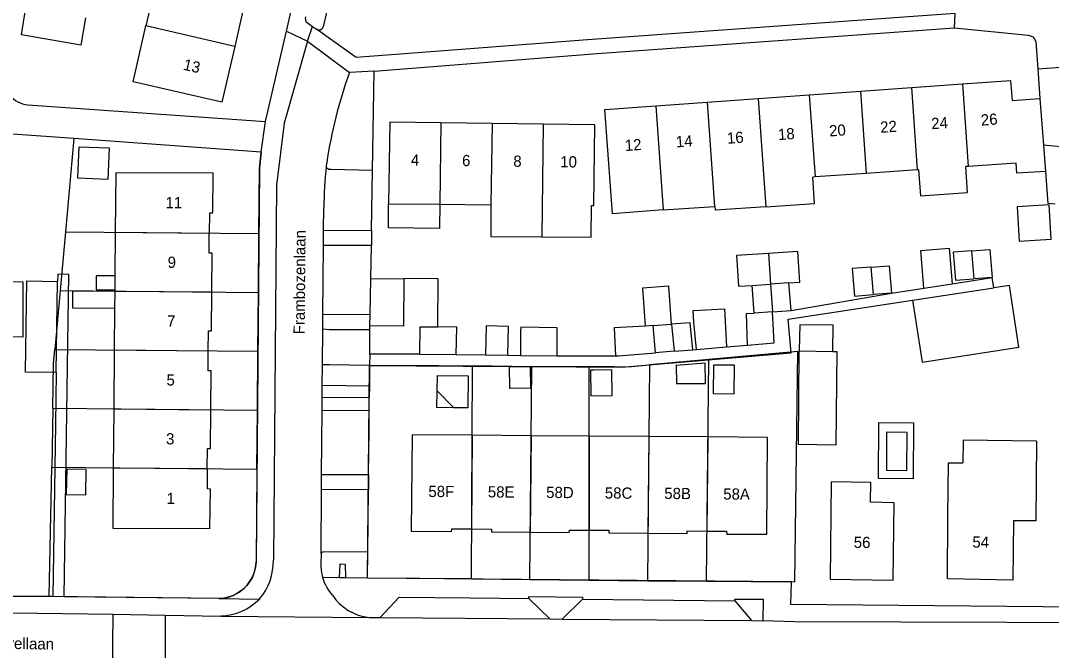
# Model space of a CAD drawing. Extents: x 194485 to 197793, y 468269 to 470822.
# Drawn here: x 195451.9 to 195562.2, y 470108 to 470175.4 of the extents above; entities that cross this region are included whole.
import ezdxf

# ---------------------------------------------------------------- set-up
doc = ezdxf.new("R2010")
doc.units = 0
for name, color, linetype in [('BGT grensvlak gebouwinstallatie plus 1', 7, 'Continuous'), ('BGT grensvlak onbegroeid terreindeel', 7, 'Continuous'), ('BGT grensvlak overig bouwwerk uitbreiding populatie', 7, 'Continuous'), ('BGT grensvlak pand op maaiveld', 7, 'Continuous'), ('BGT grensvlak pand op maaiveld LR', 7, 'Continuous'), ('BGT grensvlak wegdeel', 7, 'Continuous'), ('BGT tekst huisnummerreeks', 7, 'Continuous'), ('BGT tekst openbare ruimte label weg', 7, 'Continuous'), ('GEM grensvlak WOZ_BRK percelen', 7, 'Continuous')]:
    doc.layers.add(name, color=color, linetype=linetype)

msp = doc.modelspace()

# ---------------------------------------------------------------- linework, layer by layer
at = {"layer": 'BGT grensvlak gebouwinstallatie plus 1'}
for p, q in [((195564.32, 470161.8), (195561.35, 470162.1)), ((195561.56, 470159.28), (195561.82, 470155.85)), ((195562.61, 470155.77), (195561.82, 470155.85)), ((195531.94, 470150.51), (195532.13, 470147.22)), ((195548.24, 470150.82), (195551.27, 470151.06)), ((195548.55, 470146.8), (195548.24, 470150.82)), ((195551.27, 470151.06), (195551.57, 470147.27)), ((195528.73, 470147), (195530.18, 470147.09)), ((195548.55, 470146.8), (195551.57, 470147.27)), ((195523.87, 470144.39), (195527.21, 470144.59)), ((195523.95, 470143.14), (195523.87, 470144.39)), ((195527.21, 470144.59), (195527.44, 470140.51)), ((195529.56, 470144.08), (195530.4, 470144.13)), ((195529.67, 470140.7), (195529.56, 470144.08)), ((195518.73, 470142.74), (195515.4, 470142.54)), ((195519.58, 470142.8), (195518.73, 470142.74)), ((195524.22, 470140.24), (195523.95, 470143.14)), ((195535.28, 470142.88), (195535.23, 470140.09)), ((195538.86, 470142.82), (195535.28, 470142.88)), ((195538.81, 470140.03), (195538.86, 470142.82)), ((195515.4, 470142.54), (195515.57, 470139.54)), ((195524.22, 470140.24), (195527.44, 470140.51)), ((195496.44, 470134.02), (195496.47, 470135.82)), ((195498.24, 470134), (195496.44, 470134.02))]:
    msp.add_line(p, q, dxfattribs=at)
for points in [[(195496.75, 470155.77), (195496.73, 470153.18), (195491.25, 470153.23), (195491.27, 470155.82)], [(195558.53, 470155.48), (195558.76, 470151.82), (195562.2, 470152.04), (195561.96, 470155.7), (195558.53, 470155.48)], [(195531.94, 470150.51), (195528.52, 470150.29), (195528.73, 470147)], [(195534.09, 470147.35), (195535.29, 470147.43), (195535.08, 470150.7), (195531.94, 470150.51)], [(195521.56, 470142.95), (195521.28, 470147), (195518.45, 470146.8), (195518.73, 470142.74)], [(195529.67, 470140.7), (195532.54, 470140.94), (195532.37, 470144.27)], [(195515.57, 470139.54), (195515.88, 470139.54), (195519.85, 470139.87)], [(195543.73, 470132.43), (195547.44, 470132.4), (195547.4, 470126.41), (195543.69, 470126.44), (195543.73, 470132.43)]]:
    msp.add_lwpolyline(points, dxfattribs=at)
at = {"layer": 'BGT grensvlak onbegroeid terreindeel'}
for p, q in [((195489.56, 470159.37), (195489.72, 470169.99)), ((195489.2, 470133.69), (195489.21, 470135.08)), ((195489.02, 470115.78), (195489.05, 470118.54))]:
    msp.add_line(p, q, dxfattribs=at)
msp.add_lwpolyline([(195486.02, 470115.82), (195486.09, 470117.3), (195486.62, 470117.27), (195486.67, 470115.81)], dxfattribs=at)
at = {"layer": 'BGT grensvlak overig bouwwerk uitbreiding populatie'}
for p, q in [((195458.02, 470158.55), (195458.16, 470161.92)), ((195458.16, 470161.92), (195461.36, 470161.79)), ((195461.36, 470161.79), (195461.22, 470158.42)), ((195461.22, 470158.42), (195458.02, 470158.55)), ((195501.7, 470142.75), (195501.65, 470139.66)), ((195504.1, 470142.7), (195501.7, 470142.75)), ((195504.05, 470139.61), (195504.1, 470142.7)), ((195501.65, 470139.66), (195504.05, 470139.61)), ((195504.2, 470138.42), (195506.42, 470138.41)), ((195504.25, 470136.06), (195504.2, 470138.42)), ((195506.42, 470138.41), (195506.47, 470136.1)), ((195522.06, 470138.56), (195525.17, 470138.81)), ((195526.04, 470138.57), (195526.02, 470135.52)), ((195528.28, 470138.56), (195526.04, 470138.57)), ((195528.26, 470135.5), (195528.28, 470138.56)), ((195496.47, 470135.82), (195496.49, 470137.46)), ((195496.49, 470137.46), (195499.8, 470137.41)), ((195499.8, 470137.41), (195499.74, 470133.98)), ((195513.25, 470138.02), (195512.89, 470138.02)), ((195512.89, 470138.02), (195512.92, 470135.27)), ((195515.18, 470138.04), (195513.25, 470138.02)), ((195515.21, 470135.3), (195515.18, 470138.04)), ((195506.47, 470136.1), (195504.25, 470136.06)), ((195498.24, 470134), (195496.47, 470135.82)), ((195512.92, 470135.27), (195515.21, 470135.3)), ((195526.02, 470135.52), (195528.26, 470135.5)), ((195499.74, 470133.98), (195498.24, 470134))]:
    msp.add_line(p, q, dxfattribs=at)
for points in [[(195462.02, 470148.1), (195459.97, 470148.12), (195459.96, 470146.63), (195462.01, 470146.61)], [(195461.99, 470144.62), (195457.48, 470144.66), (195457.49, 470146.52), (195462.01, 470146.48)], [(195522.06, 470138.56), (195522.07, 470136.58), (195525.18, 470136.59), (195525.17, 470138.81)], [(195456.82, 470127.44), (195456.76, 470124.72), (195458.86, 470124.68), (195458.92, 470127.39), (195456.82, 470127.44)]]:
    msp.add_lwpolyline(points, dxfattribs=at)
at = {"layer": 'BGT grensvlak pand op maaiveld'}
for p, q in [((195466.64, 470180.72), (195465.3, 470174.84)), ((195476.15, 470178.52), (195474.8, 470172.64)), ((195541.76, 470167.85), (195547.22, 470168.25)), ((195547.22, 470168.25), (195552.69, 470168.64)), ((195525.36, 470166.68), (195530.82, 470167.08)), ((195530.82, 470167.08), (195536.29, 470167.47)), ((195536.29, 470167.47), (195541.76, 470167.85)), ((195560.97, 470167.07), (195561.35, 470162.1)), ((195519.89, 470166.29), (195525.36, 470166.68)), ((195502.36, 470164.41), (195496.88, 470164.48)), ((195507.83, 470164.35), (195502.36, 470164.41)), ((195561.35, 470162.1), (195561.56, 470159.28)), ((195547.84, 470159.45), (195542.37, 470159.07)), ((195548, 470159.46), (195547.84, 470159.45)), ((195553.31, 470159.82), (195553.04, 470159.8)), ((195536.91, 470158.69), (195536.66, 470158.68)), ((195542.37, 470159.07), (195536.91, 470158.69)), ((195491.27, 470155.82), (195496.75, 470155.77)), ((195496.75, 470155.77), (195502.23, 470155.72)), ((195520.66, 470155.17), (195526.14, 470155.53)), ((195526.14, 470155.53), (195526.24, 470155.54)), ((195462.02, 470148.1), (195462.06, 470152.77)), ((195455.7, 470137.77), (195455.85, 470147.51)), ((195462.01, 470146.61), (195462.02, 470148.1)), ((195489.31, 470144), (195489.38, 470147.8)), ((195489.38, 470147.8), (195492.89, 470147.81)), ((195530.18, 470147.09), (195532.13, 470147.22)), ((195530.4, 470144.13), (195530.18, 470147.09)), ((195534.09, 470147.35), (195532.13, 470147.22)), ((195534.34, 470144.4), (195534.09, 470147.35)), ((195555.87, 470147.94), (195553.9, 470147.8)), ((195461.99, 470144.62), (195462.01, 470146.48)), ((195462.01, 470146.48), (195462.01, 470146.61)), ((195545.11, 470146.26), (195543.12, 470146.11)), ((195547.35, 470145.51), (195556.04, 470146.84)), ((195461.95, 470140.18), (195461.99, 470144.62)), ((195489.28, 470142.75), (195489.31, 470144)), ((195532.37, 470144.27), (195530.4, 470144.13)), ((195532.37, 470144.27), (195534.34, 470144.4)), ((195489.28, 470142.32), (195489.28, 470142.75)), ((195519.58, 470142.8), (195521.56, 470142.95)), ((195519.85, 470139.87), (195519.58, 470142.8)), ((195489.27, 470139.72), (195489.28, 470142.32)), ((195505.42, 470139.59), (195505.43, 470142.42)), ((195461.89, 470133.88), (195461.95, 470140.18)), ((195494.6, 470139.74), (195489.27, 470139.72)), ((195494.6, 470139.74), (195498.5, 470139.71)), ((195505.42, 470139.59), (195509.31, 470139.54)), ((195521.83, 470140.04), (195519.85, 470139.87)), ((195521.83, 470140.04), (195523.82, 470140.21)), ((195535.23, 470140.09), (195538.81, 470140.03)), ((195455.7, 470137.77), (195452.41, 470137.82)), ((195461.84, 470127.58), (195461.89, 470133.88)), ((195506.54, 470131.01), (195500.21, 470131.05)), ((195512.73, 470130.96), (195506.54, 470131.01)), ((195519.13, 470130.92), (195512.73, 470130.96)), ((195525.45, 470130.87), (195519.13, 470130.92))]:
    msp.add_line(p, q, dxfattribs=at)
for points in [[(195458.83, 470175.71), (195458.33, 470172.8), (195451.97, 470173.89), (195452.46, 470176.81)], [(195474.8, 470172.64), (195473.44, 470166.69), (195463.94, 470168.88), (195465.3, 470174.84)], [(195552.69, 470168.64), (195557.84, 470169), (195558, 470166.87), (195560.97, 470167.07)], [(195515.04, 470157.19), (195514.43, 470165.9), (195519.89, 470166.29)], [(195496.88, 470164.48), (195491.4, 470164.55), (195491.27, 470155.82)], [(195512.99, 470155.62), (195513.22, 470155.62), (195513.33, 470164.28), (195507.83, 470164.35)], [(195462.06, 470152.77), (195462.12, 470159.18), (195472.46, 470159.13), (195472.42, 470154.82), (195472.1, 470154.82), (195472.08, 470152.68)], [(195548, 470159.46), (195548.2, 470156.66), (195553.24, 470157.01), (195553.04, 470159.8)], [(195561.56, 470159.28), (195558.52, 470159.08), (195558.43, 470160.17), (195553.31, 470159.82)], [(195531.64, 470155.5), (195536.85, 470155.85), (195536.66, 470158.68)], [(195520.66, 470155.17), (195515.22, 470154.75), (195515.04, 470157.19)], [(195502.23, 470155.72), (195502.2, 470152.33), (195507.68, 470152.29)], [(195507.68, 470152.29), (195512.96, 470152.24), (195512.99, 470155.62)], [(195531.64, 470155.5), (195526.26, 470155.14), (195526.24, 470155.54)], [(195472.35, 470146.39), (195472.38, 470150.54), (195472.06, 470150.54), (195472.08, 470152.68)], [(195553.67, 470150.79), (195551.71, 470150.64), (195551.93, 470147.66), (195553.9, 470147.8)], [(195553.67, 470150.79), (195555.63, 470150.94), (195555.87, 470147.94)], [(195542.87, 470149.04), (195540.9, 470148.89), (195541.12, 470145.95), (195543.12, 470146.11)], [(195542.87, 470149.04), (195544.85, 470149.18), (195545.11, 470146.26)], [(195441.49, 470147.53), (195452.14, 470147.46), (195452.11, 470141.54), (195444.89, 470141.58), (195444.87, 470138.92), (195441.44, 470138.94), (195441.49, 470147.53)], [(195452.41, 470137.82), (195452.56, 470147.56), (195455.85, 470147.51)], [(195496.55, 470142.65), (195496.57, 470147.8), (195492.89, 470147.81)], [(195547.35, 470145.51), (195548.36, 470138.89), (195558.72, 470140.47), (195557.71, 470147.09), (195556.04, 470146.84)], [(195471.97, 470140.09), (195471.99, 470142.24), (195472.31, 470142.23), (195472.35, 470146.39)], [(195498.5, 470139.71), (195498.57, 470142.62), (195496.55, 470142.65)], [(195509.31, 470139.54), (195509.32, 470142.56), (195505.43, 470142.61), (195505.43, 470142.42)], [(195523.82, 470140.21), (195523.55, 470143.1), (195521.56, 470142.95)], [(195472.23, 470133.79), (195472.27, 470137.95), (195471.95, 470137.95), (195471.97, 470140.09)], [(195539.15, 470129.99), (195535.15, 470130.07), (195535.23, 470140.09)], [(195538.81, 470140.03), (195539.26, 470140.02), (195539.15, 470129.99)], [(195471.86, 470127.49), (195471.88, 470129.63), (195472.2, 470129.63), (195472.23, 470133.79)], [(195500.21, 470131.05), (195493.81, 470131.1), (195493.68, 470120.79), (195498, 470120.76), (195498.03, 470121.04), (195500.16, 470121.03)], [(195525.34, 470120.8), (195527.45, 470120.78), (195527.46, 470120.49), (195531.74, 470120.48), (195531.82, 470130.83), (195525.45, 470130.87)], [(195546.73, 470127.3), (195546.76, 470131.36), (195544.57, 470131.37), (195544.55, 470127.32), (195546.73, 470127.3)], [(195560.6, 470130.42), (195552.78, 470130.54), (195552.74, 470128.11)], [(195560.6, 470130.42), (195560.55, 470121.89), (195558.14, 470121.91)], [(195471.86, 470127.49), (195471.84, 470125.35), (195472.16, 470125.34), (195472.12, 470121.04), (195461.78, 470121.09), (195461.84, 470127.58)], [(195551.12, 470122.37), (195551.18, 470128.11), (195552.74, 470128.11)], [(195538.52, 470115.65), (195545.29, 470115.56), (195545.39, 470123.82), (195542.86, 470123.9), (195542.89, 470125.99), (195538.64, 470126.08), (195538.52, 470115.65)], [(195558.14, 470121.91), (195558.09, 470115.57), (195551.07, 470115.68), (195551.12, 470122.37)], [(195500.16, 470121.03), (195502.3, 470121.02), (195502.29, 470120.72), (195506.44, 470120.68)], [(195506.44, 470120.68), (195510.6, 470120.64), (195510.64, 470120.9), (195512.74, 470120.9)], [(195512.74, 470120.9), (195514.84, 470120.9), (195514.84, 470120.61), (195519.03, 470120.57)], [(195519.03, 470120.57), (195523.22, 470120.53), (195523.23, 470120.82), (195525.34, 470120.8)]]:
    msp.add_lwpolyline(points, dxfattribs=at)
at = {"layer": 'BGT grensvlak pand op maaiveld LR'}
for p, q in [((195474.8, 470172.64), (195465.3, 470174.84)), ((195547.22, 470168.25), (195547.84, 470159.45)), ((195552.69, 470168.64), (195553.31, 470159.82)), ((195530.82, 470167.08), (195531.64, 470155.5)), ((195536.29, 470167.47), (195536.91, 470158.69)), ((195541.76, 470167.85), (195542.37, 470159.07)), ((195519.89, 470166.29), (195520.66, 470155.17)), ((195525.36, 470166.68), (195526.14, 470155.53)), ((195496.88, 470164.48), (195496.75, 470155.77)), ((195502.36, 470164.41), (195502.23, 470155.72)), ((195507.83, 470164.35), (195507.68, 470152.29)), ((195462.06, 470152.77), (195472.08, 470152.68)), ((195553.67, 470150.79), (195553.9, 470147.8)), ((195542.87, 470149.04), (195543.12, 470146.11)), ((195532.13, 470147.22), (195532.37, 470144.27)), ((195462.01, 470146.48), (195472.35, 470146.39)), ((195521.56, 470142.95), (195521.83, 470140.04)), ((195461.95, 470140.18), (195471.97, 470140.09)), ((195461.89, 470133.88), (195472.23, 470133.79)), ((195500.21, 470131.05), (195500.16, 470121.03)), ((195506.54, 470131.01), (195506.44, 470120.68)), ((195512.73, 470130.96), (195512.74, 470120.9)), ((195519.13, 470130.92), (195519.03, 470120.57)), ((195525.45, 470130.87), (195525.34, 470120.8)), ((195461.84, 470127.58), (195471.86, 470127.49))]:
    msp.add_line(p, q, dxfattribs=at)
for points in [[(195492.89, 470147.81), (195492.86, 470142.74), (195489.28, 470142.75)], [(195494.6, 470139.74), (195494.64, 470142.67), (195496.55, 470142.65)]]:
    msp.add_lwpolyline(points, dxfattribs=at)
at = {"layer": 'BGT grensvlak wegdeel'}
for p, q in [((195486.03, 470182.3), (195484.26, 470174.75)), ((195551.82, 470174.65), (195551.91, 470176.17)), ((195482.55, 470175.2), (195483.12, 470174.79)), ((195482.6, 470173.23), (195483.12, 470174.79)), ((195483.12, 470174.79), (195483.54, 470174.49)), ((195478.11, 470164.61), (195480.33, 470174.29)), ((195480.33, 470174.29), (195482.6, 470173.23)), ((195482.6, 470173.23), (195487.08, 470169.86)), ((195560.75, 470170.26), (195563.71, 470170.47)), ((195560.75, 470170.26), (195560.97, 470167.07)), ((195489.72, 470169.99), (195487.08, 470169.86)), ((195452.65, 470166.41), (195478.11, 470164.61)), ((195477.64, 470161.35), (195478.11, 470164.61)), ((195484.61, 470159.81), (195484.66, 470160.2)), ((195489.46, 470153), (195489.56, 470159.37)), ((195484.32, 470152.97), (195484.34, 470155.43)), ((195484.31, 470151.35), (195484.32, 470152.97)), ((195484.32, 470152.97), (195489.46, 470153)), ((195489.46, 470153), (195489.44, 470151.35)), ((195484.24, 470143.96), (195484.31, 470151.35)), ((195489.44, 470151.35), (195484.31, 470151.35)), ((195489.38, 470147.8), (195489.44, 470151.35)), ((195551.57, 470147.27), (195555.87, 470147.94)), ((195556.04, 470146.84), (195555.87, 470147.94)), ((195534.34, 470144.4), (195545.11, 470146.26)), ((195545.11, 470146.26), (195548.55, 470146.8)), ((195484.23, 470142.39), (195484.24, 470143.96)), ((195484.24, 470143.96), (195489.31, 470144)), ((195484.2, 470138.6), (195484.23, 470142.39)), ((195527.44, 470140.51), (195529.67, 470140.7)), ((195489.27, 470139.72), (195489.24, 470138.53)), ((195498.5, 470139.71), (195501.65, 470139.66)), ((195504.05, 470139.61), (195505.42, 470139.59)), ((195509.31, 470139.54), (195515.57, 470139.54)), ((195523.82, 470140.21), (195524.22, 470140.24)), ((195484.18, 470136.38), (195484.2, 470138.6)), ((195489.24, 470138.53), (195489.22, 470136.32)), ((195489.24, 470138.53), (195504.2, 470138.42)), ((195484.17, 470135.12), (195484.18, 470136.38)), ((195489.22, 470136.32), (195484.18, 470136.38)), ((195489.22, 470136.32), (195489.21, 470135.08)), ((195484.16, 470133.73), (195484.17, 470135.12)), ((195484.17, 470135.12), (195489.21, 470135.08)), ((195484.1, 470126.85), (195484.16, 470133.73)), ((195484.16, 470133.73), (195489.2, 470133.69)), ((195489.18, 470131.65), (195489.2, 470133.69)), ((195489.13, 470126.85), (195489.18, 470131.65)), ((195484.09, 470125.26), (195484.1, 470126.85)), ((195484.1, 470126.85), (195489.13, 470126.85)), ((195489.13, 470126.85), (195489.11, 470125.21)), ((195484.04, 470118.42), (195484.09, 470125.26)), ((195489.11, 470125.21), (195484.09, 470125.26)), ((195489.05, 470118.54), (195489.11, 470125.21)), ((195484.04, 470118.42), (195484.03, 470117.35)), ((195489.05, 470118.54), (195484.33, 470118.58)), ((195486.02, 470115.82), (195484.22, 470115.84)), ((195486.67, 470115.81), (195486.02, 470115.82)), ((195489.02, 470115.78), (195486.67, 470115.81)), ((195456.54, 470113.77), (195455.34, 470113.79)), ((195473.1, 470113.58), (195456.54, 470113.77)), ((195473.1, 470113.58), (195477.48, 470113.54)), ((195500, 470113.65), (195506.29, 470113.58)), ((195508.54, 470111.41), (195506.29, 470113.58)), ((195512.02, 470113.54), (195509.86, 470111.4)), ((195512.02, 470113.54), (195528.33, 470113.35)), ((195528.33, 470113.35), (195530.1, 470111.23)), ((195461.74, 470105.44), (195461.79, 470111.9)), ((195461.79, 470111.9), (195467.37, 470111.81)), ((195467.37, 470111.81), (195473.32, 470111.72)), ((195467.37, 470111.81), (195467.37, 470105.39)), ((195473.32, 470111.72), (195489.18, 470111.57)), ((195489.18, 470111.57), (195490.37, 470111.56)), ((195490.37, 470111.56), (195508.54, 470111.41)), ((195508.54, 470111.41), (195509.86, 470111.4)), ((195509.86, 470111.4), (195530.1, 470111.23)), ((195530.1, 470111.23), (195531.31, 470111.19))]:
    msp.add_line(p, q, dxfattribs=at)
for points in [[(195480.33, 470174.29), (195486.41, 470200.81), (195487.44, 470204.67), (195488.69, 470208.47)], [(195551.91, 470176.17), (195512.57, 470173.36), (195500, 470172.4)], [(195489.72, 470169.99), (195513.6, 470171.89), (195551.82, 470174.65)], [(195551.82, 470174.65), (195559.71, 470173.85), (195560.26, 470173.68), (195560.54, 470173.18), (195560.75, 470170.26)], [(195500, 470172.4), (195487.8, 470171.46), (195483.54, 470174.49)], [(195482.6, 470173.23), (195480.09, 470164.44), (195479.29, 470157.81), (195478.94, 470117.72)], [(195477.64, 470161.35), (195457.59, 470162.79), (195445.01, 470163.7), (195445.01, 470163.71)], [(195477.64, 470161.35), (195477.45, 470159.64), (195477.1, 470117.51)], [(195489.56, 470159.37), (195485.11, 470159.48), (195484.87, 470159.5), (195484.76, 470159.57), (195484.67, 470159.67), (195484.61, 470159.81)], [(195456.54, 470113.77), (195457.06, 470148.26), (195455.86, 470148.28), (195455.85, 470147.51)], [(195506.42, 470138.41), (195516.2, 470138.34), (195534.35, 470139.87), (195534.04, 470143.48), (195547.35, 470145.51)], [(195489.28, 470142.32), (195484.96, 470142.34), (195484.23, 470142.39)], [(195489.24, 470138.53), (195484.95, 470138.59), (195484.2, 470138.6)], [(195455.7, 470137.77), (195455.61, 470132.21), (195455.34, 470113.79)], [(195569.94, 470112.68), (195561.29, 470112.7), (195534.33, 470112.95), (195534.38, 470115.36), (195489.02, 470115.78)], [(195455.34, 470113.79), (195454.96, 470113.79), (195441.12, 470113.81), (195429.15, 470113.51), (195425.68, 470113.35)], [(195490.37, 470111.56), (195492.4, 470113.74), (195500, 470113.65)], [(195506.29, 470113.58), (195506.28, 470113.79), (195512.03, 470113.75), (195512.02, 470113.54)], [(195528.33, 470113.35), (195528.34, 470113.52), (195531.36, 470113.51), (195531.31, 470111.19)], [(195425.83, 470111.67), (195429.89, 470111.91), (195445.58, 470112.14), (195461.79, 470111.9)], [(195568.78, 470110.98), (195534.75, 470111.1), (195531.31, 470111.19)]]:
    msp.add_lwpolyline(points, dxfattribs=at)
for centre, radius, start, end in [((195482.87, 470175.6), 0.517, 153.1936, 230.9836), ((195483.81, 470174.88), 0.467, 235.5972, 344.5622), ((195452.93, 470169.25), 2.85, 173.7673, 264.4191), ((195535.02, 470152.66), 50.93, 160.2692, 171.488), ((195535.42, 470154.43), 51.1, 173.9586, 178.879), ((195484.46, 470117.99), 0.603, 102.4347, 134.5393), ((195473, 470117.68), 4.1, 271.3747, 357.6577), ((195472.59, 470117.6), 6.35, 320.2699, 1.0253), ((195489.07, 470117.22), 5.04, 178.4972, 195.8926), ((195488.97, 470117.2), 4.95, 196.035, 221.2873), ((195489.8, 470117.03), 5.5, 214.2584, 263.5656), ((195473.1, 470117.88), 6.16, 272.0661, 315.2506)]:
    msp.add_arc(centre, radius, start, end, dxfattribs=at)
at = {"layer": 'GEM grensvlak WOZ_BRK percelen'}
for p, q in [((195456.69, 470152.81), (195456.13, 470146.53)), ((195456.69, 470152.81), (195477.39, 470152.63)), ((195477.34, 470146.34), (195477.39, 470152.63)), ((195456.13, 470146.53), (195455.56, 470140.23)), ((195456.13, 470146.53), (195477.34, 470146.34)), ((195477.29, 470140.05), (195477.34, 470146.34)), ((195455.56, 470140.23), (195477.29, 470140.05)), ((195477.24, 470133.74), (195477.29, 470140.05)), ((195500.14, 470115.68), (195500.25, 470138.47)), ((195506.61, 470138.39), (195500.25, 470138.47)), ((195506.39, 470115.62), (195506.61, 470138.39)), ((195512.74, 470115.56), (195512.72, 470138.41)), ((195519.2, 470138.58), (195518.98, 470115.5)), ((195525.54, 470139.15), (195519.2, 470138.58)), ((195525.28, 470115.45), (195525.54, 470139.15)), ((195455.33, 470133.94), (195455.22, 470127.64)), ((195455.33, 470133.94), (195477.24, 470133.74)), ((195477.18, 470127.44), (195477.24, 470133.74)), ((195455.22, 470127.64), (195477.18, 470127.44)), ((195500.14, 470115.68), (195506.39, 470115.62)), ((195506.39, 470115.62), (195512.74, 470115.56)), ((195512.74, 470115.56), (195518.98, 470115.5)), ((195518.98, 470115.5), (195525.28, 470115.45))]:
    msp.add_line(p, q, dxfattribs=at)
for points in [[(195477.39, 470152.63), (195477.45, 470159.64), (195477.64, 470161.35), (195457.59, 470162.79), (195456.69, 470152.81)], [(195455.33, 470133.94), (195455.42, 470138.69), (195455.56, 470140.23)], [(195525.28, 470115.45), (195534.76, 470115.36), (195535.08, 470140), (195525.54, 470139.15)], [(195500.14, 470115.68), (195489.02, 470115.78), (195489.24, 470138.53), (195496.6, 470138.52), (195500.25, 470138.47)], [(195512.72, 470138.41), (195507.31, 470138.38), (195506.61, 470138.39)], [(195512.72, 470138.41), (195515.42, 470138.42), (195516.88, 470138.37), (195519.2, 470138.58)], [(195477.18, 470127.44), (195477.1, 470117.51), (195477.04, 470116.95), (195476.9, 470116.41), (195476.69, 470115.89), (195476.41, 470115.4), (195476.07, 470114.96), (195475.67, 470114.56), (195475.22, 470114.23), (195474.73, 470113.96), (195474.21, 470113.76), (195473.66, 470113.63), (195473.1, 470113.58), (195454.96, 470113.79), (195455.22, 470127.64)]]:
    msp.add_lwpolyline(points, dxfattribs=at)

# ---------------------------------------------------------------- texts
at = {"layer": 'BGT tekst huisnummerreeks'}
for s, rotation, p in [('13', 347.1, (195469.22, 470170.17)), ('22', 4.1, (195543.93, 470163.4)), ('24', 4.1, (195549.39, 470163.79)), ('26', 4.1, (195554.7, 470164.17)), ('16', 4.1, (195527.53, 470162.23)), ('18', 4.1, (195532.99, 470162.62)), ('20', 4.1, (195538.46, 470163.01)), ('12', 4.1, (195516.6, 470161.45)), ('14', 4.1, (195522.06, 470161.84)), ('4', 359.3, (195493.65, 470159.92)), ('6', 359.3, (195499.13, 470159.85)), ('8', 359.3, (195504.61, 470159.78)), ('10', 359.3, (195509.64, 470159.72)), ('11', 359.5, (195467.39, 470155.35)), ('9', 359.5, (195467.62, 470148.97)), ('7', 359.5, (195467.56, 470142.68)), ('5', 359.5, (195467.5, 470136.38)), ('3', 359.5, (195467.45, 470130.08)), ('58F', 359.7, (195495.53, 470124.45)), ('58E', 359.4, (195501.89, 470124.41)), ('58D', 359.4, (195508.13, 470124.35)), ('58C', 359.5, (195514.41, 470124.29)), ('58B', 359.5, (195520.77, 470124.24)), ('58A', 359.4, (195527.08, 470124.18)), ('1', 359.5, (195467.51, 470123.71)), ('56', 359.3, (195541.05, 470119.01)), ('54', 359.2, (195553.74, 470119.04))]:
    msp.add_text(s, height=1.2, rotation=rotation, dxfattribs=at).set_placement(p)
at = {"layer": 'BGT tekst openbare ruimte label weg'}
for s, rotation, p in [('Frambozenlaan', 89.5, (195482.29, 470141.85)), ('Bloemheuvellaan', 359.1, (195443.15, 470108.32))]:
    msp.add_text(s, height=1.2, rotation=rotation, dxfattribs=at).set_placement(p)

doc.saveas('drawing.dxf')
